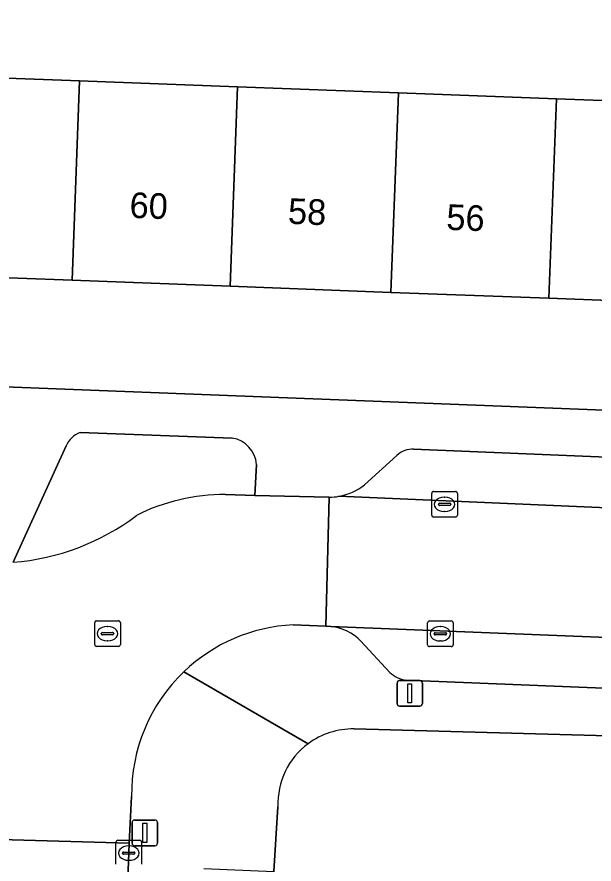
# Model space of a CAD drawing. Extents: x 161354 to 162026, y 386504 to 387460.
# Drawn here: x 161519.72 to 161542.22, y 387280.88 to 387313.91 of the extents above; entities that cross this region are included whole.
import ezdxf

# ---------------------------------------------------------------- set-up
doc = ezdxf.new("R2010")
doc.units = 0
for name, color, linetype in [('IMGEO_Erf', 7, 'Continuous'), ('IMGEO_Groenvoorziening', 7, 'Continuous'), ('IMGEO_Kolk', 7, 'Continuous'), ('IMGEO_Lichtmast', 7, 'Continuous'), ('IMGEO_Pand', 7, 'Continuous'), ('IMGEO_Pand_nummerreeks', 7, 'Continuous'), ('IMGEO_Parkeervlak_open', 7, 'Continuous'), ('IMGEO_Rijbaan_lokaal_open', 7, 'Continuous'), ('IMGEO_Rioolput', 7, 'Continuous'), ('IMGEO_Voetpad_open', 7, 'Continuous')]:
    doc.layers.add(name, color=color, linetype=linetype)

msp = doc.modelspace()

# ---------------------------------------------------------------- linework, layer by layer
at = {"layer": 'IMGEO_Erf'}
for points in [[(161510.562, 387299.829), (161557.302, 387298.008), (161557.556, 387298.009), (161557.808, 387298.033), (161558.058, 387298.079), (161558.302, 387298.147), (161558.54, 387298.237), (161558.768, 387298.348), (161558.986, 387298.479), (161559.191, 387298.628), (161559.381, 387298.796), (161559.556, 387298.979), (161559.714, 387299.178), (161559.854, 387299.39), (161559.974, 387299.613), (161560.074, 387299.847), (161560.152, 387300.088), (161560.209, 387300.336), (161560.243, 387300.587), (161560.252, 387300.722), (161561.109, 387321.064)], [(161623.949, 387282.537), (161622.786, 387282.637), (161550.326, 387285.67), (161532.862, 387286.146)], [(161529.895, 387283.107), (161529.737, 387280.581), (161529.484, 387273.858), (161529.441, 387272.704), (161529.238, 387267.315), (161529.194, 387266.139), (161528.991, 387260.75), (161528.946, 387259.556), (161528.733, 387253.905), (161528.687, 387252.693), (161528.586, 387250), (161528.082, 387236.458)]]:
    msp.add_lwpolyline(points, dxfattribs=at)
msp.add_lwpolyline([(161552.962, 387310.266), (161559.093, 387310.036), (161558.793, 387302.047), (161557.587, 387302.068), (161557.599, 387302.292), (161552.669, 387302.479), (161546.521, 387302.711), (161540.459, 387302.94), (161534.299, 387303.173), (161528.03, 387303.411), (161521.869, 387303.644), (161515.506, 387303.884), (161509.912, 387304.096), (161509.906, 387303.943), (161509.373, 387303.963), (161509.671, 387311.893), (161515.799, 387311.663), (161522.162, 387311.424), (161528.323, 387311.192), (161534.592, 387310.957), (161540.752, 387310.725), (161546.814, 387310.497)], close=True, dxfattribs=at)
for centre, radius, start, end in [((161532.819, 387283.224), 2.922, 89.1514, 126.6378), ((161532.817, 387283.22), 2.925, 126.5671, 182.2175)]:
    msp.add_arc(centre, radius, start, end, dxfattribs=at)
at = {"layer": 'IMGEO_Groenvoorziening'}
for points in [[(161528.115, 387297.49), (161522.181, 387297.706)], [(161521.641, 387297.183), (161519.575, 387292.648)], [(161527.844, 387295.285), (161528.989, 387295.252), (161529.062, 387296.461)]]:
    msp.add_lwpolyline(points, dxfattribs=at)
for centre, radius, start, end in [((161522.503, 387296.833), 0.93, 110.2472, 157.9204), ((161527.928, 387296.367), 1.138, 4.7261, 80.5213), ((161527.808, 387287.623), 7.662, 89.7306, 116.5845), ((161518.878, 387301.71), 9.089, 274.3974, 307.247)]:
    msp.add_arc(centre, radius, start, end, dxfattribs=at)
at = {"layer": 'IMGEO_Kolk'}
for p, q in [((161535.89, 387294.481), (161535.89, 387295.333)), ((161535.965, 387295.407), (161536.817, 387295.407)), ((161536.891, 387295.333), (161536.891, 387294.481)), ((161536.149, 387294.901), (161536.149, 387294.913)), ((161536.192, 387294.95), (161536.59, 387294.95)), ((161536.378, 387295.187), (161536.403, 387295.187)), ((161536.633, 387294.913), (161536.633, 387294.901)), ((161536.587, 387294.864), (161536.189, 387294.864)), ((161536.401, 387294.627), (161536.376, 387294.627)), ((161536.817, 387294.407), (161535.965, 387294.407)), ((161535.725, 387289.43), (161535.725, 387290.282)), ((161535.8, 387290.356), (161536.652, 387290.356)), ((161536.726, 387290.282), (161536.726, 387289.43)), ((161536.213, 387290.136), (161536.238, 387290.136)), ((161535.984, 387289.85), (161535.984, 387289.862)), ((161536.422, 387289.813), (161536.024, 387289.813)), ((161536.027, 387289.899), (161536.425, 387289.899)), ((161536.468, 387289.862), (161536.468, 387289.85)), ((161536.652, 387289.356), (161535.8, 387289.356)), ((161536.236, 387289.576), (161536.211, 387289.576)), ((161523.577, 387280.876), (161523.577, 387281.728)), ((161523.652, 387281.802), (161524.504, 387281.802)), ((161524.578, 387281.728), (161524.578, 387280.876)), ((161523.879, 387281.345), (161524.277, 387281.345)), ((161524.065, 387281.582), (161524.09, 387281.582)), ((161523.836, 387281.296), (161523.836, 387281.308)), ((161524.274, 387281.259), (161523.876, 387281.259)), ((161524.088, 387281.022), (161524.063, 387281.022)), ((161524.32, 387281.308), (161524.32, 387281.296))]:
    msp.add_line(p, q, dxfattribs=at)
for points in [[(161535.89, 387294.481), (161535.89, 387295.333)], [(161535.965, 387295.407), (161536.817, 387295.407)], [(161536.891, 387295.333), (161536.891, 387294.481)], [(161536.817, 387294.407), (161535.965, 387294.407)], [(161535.725, 387289.43), (161535.725, 387290.282)], [(161535.8, 387290.356), (161536.652, 387290.356)], [(161536.726, 387290.282), (161536.726, 387289.43)], [(161536.652, 387289.356), (161535.8, 387289.356)], [(161523.577, 387280.876), (161523.577, 387281.728)], [(161523.652, 387281.802), (161524.504, 387281.802)], [(161524.578, 387281.728), (161524.578, 387280.876)]]:
    msp.add_lwpolyline(points, dxfattribs=at)
for centre, radius, start, end in [((161535.967, 387295.331), 0.0765, 91.552, 178.448), ((161535.967, 387295.331), 0.0765, 91.552, 178.448), ((161536.815, 387295.331), 0.0765, 1.552, 88.448), ((161536.815, 387295.331), 0.0765, 1.552, 88.448), ((161536.189, 387294.91), 0.0403, 85.8775, 175.7526), ((161536.186, 387294.9), 0.0366, 178.938, 274.7102), ((161536.59, 387294.907), 0.043, 264.8664, 352.4533), ((161536.594, 387294.912), 0.0386, 1.7309, 96.639), ((161535.967, 387294.483), 0.0765, 181.552, 268.448), ((161535.967, 387294.483), 0.0765, 181.552, 268.448), ((161536.815, 387294.483), 0.0765, 271.552, 358.448), ((161536.815, 387294.483), 0.0765, 271.552, 358.448), ((161535.802, 387290.28), 0.0765, 91.552, 178.448), ((161535.802, 387290.28), 0.0765, 91.552, 178.448), ((161536.65, 387290.28), 0.0765, 1.552, 88.448), ((161536.65, 387290.28), 0.0765, 1.552, 88.448), ((161536.024, 387289.859), 0.0403, 85.8775, 175.7526), ((161536.021, 387289.849), 0.0366, 178.938, 274.7102), ((161536.425, 387289.856), 0.043, 264.8664, 352.4533), ((161536.429, 387289.861), 0.0386, 1.7309, 96.639), ((161535.802, 387289.432), 0.0765, 181.552, 268.448), ((161535.802, 387289.432), 0.0765, 181.552, 268.448), ((161536.65, 387289.432), 0.0765, 271.552, 358.448), ((161536.65, 387289.432), 0.0765, 271.552, 358.448), ((161523.654, 387281.726), 0.0765, 91.552, 178.448), ((161523.654, 387281.726), 0.0765, 91.552, 178.448), ((161524.502, 387281.726), 0.0765, 1.552, 88.448), ((161524.502, 387281.726), 0.0765, 1.552, 88.448), ((161523.876, 387281.305), 0.0403, 85.8775, 175.7526), ((161524.281, 387281.307), 0.0386, 1.7309, 96.639), ((161523.873, 387281.295), 0.0366, 178.938, 274.7102), ((161524.277, 387281.302), 0.043, 264.8664, 352.4533)]:
    msp.add_arc(centre, radius, start, end, dxfattribs=at)
for centre, major_axis, ratio, start_param, end_param in [((161536.377, 387294.907), (-0.387, 0.002), 0.722429, 4.712389, 7.853982), ((161536.402, 387294.907), (-0.39, 0.002), 0.717154, 1.570796, 4.712389), ((161536.212, 387289.856), (-0.387, 0.002), 0.722429, 4.712389, 7.853982), ((161536.237, 387289.856), (-0.39, 0.002), 0.717154, 1.570796, 4.712389), ((161524.064, 387281.302), (-0.387, 0.002), 0.722429, 4.712389, 7.853982), ((161524.089, 387281.302), (-0.39, 0.002), 0.717154, 1.570796, 4.712389)]:
    msp.add_ellipse(centre, major_axis=major_axis, ratio=ratio, start_param=start_param, end_param=end_param, dxfattribs=at)
at = {"layer": 'IMGEO_Lichtmast'}
for p, q in [((161534.636, 387288.035), (161535.426, 387288.035)), ((161535.426, 387288.035), (161534.636, 387288.035)), ((161534.536, 387287.135), (161534.536, 387287.935)), ((161534.536, 387287.935), (161534.536, 387287.135)), ((161535.526, 387287.935), (161535.526, 387287.135)), ((161535.526, 387287.135), (161535.526, 387287.935)), ((161535.426, 387287.035), (161534.636, 387287.035)), ((161534.636, 387287.035), (161535.426, 387287.035)), ((161524.207, 387281.692), (161524.207, 387282.492)), ((161524.207, 387282.492), (161524.207, 387281.692)), ((161524.307, 387282.592), (161525.097, 387282.592)), ((161525.097, 387282.592), (161524.307, 387282.592)), ((161525.197, 387282.492), (161525.197, 387281.692)), ((161525.197, 387281.692), (161525.197, 387282.492)), ((161525.097, 387281.592), (161524.307, 387281.592)), ((161524.307, 387281.592), (161525.097, 387281.592))]:
    msp.add_line(p, q, dxfattribs=at)
for points in [[(161534.956, 387287.91), (161535.106, 387287.91), (161535.106, 387287.16), (161534.956, 387287.16), (161534.956, 387287.91)], [(161524.627, 387282.467), (161524.777, 387282.467), (161524.777, 387281.717), (161524.627, 387281.717), (161524.627, 387282.467)]]:
    msp.add_lwpolyline(points, dxfattribs=at)
for centre, start, end in [((161534.636, 387287.935), 90, 180), ((161534.636, 387287.935), 90, 180), ((161535.426, 387287.935), 0, 90), ((161535.426, 387287.935), 360, 90), ((161534.636, 387287.135), 180, 270), ((161534.636, 387287.135), 180, 270), ((161535.426, 387287.135), 270, 0), ((161535.426, 387287.135), 270, 0), ((161524.307, 387282.492), 90, 180), ((161524.307, 387282.492), 90, 180), ((161525.097, 387282.492), 0, 90), ((161525.097, 387282.492), 360, 90), ((161524.307, 387281.692), 180, 270), ((161524.307, 387281.692), 180, 270), ((161525.097, 387281.692), 270, 0), ((161525.097, 387281.692), 270, 0)]:
    msp.add_arc(centre, 0.1, start, end, dxfattribs=at)
at = {"layer": 'IMGEO_Pand'}
for points in [[(161515.506, 387303.884), (161521.869, 387303.644), (161522.162, 387311.424), (161515.799, 387311.663)], [(161521.869, 387303.644), (161528.03, 387303.411), (161528.323, 387311.192), (161522.162, 387311.424)], [(161534.592, 387310.957), (161528.323, 387311.192), (161528.03, 387303.411), (161534.299, 387303.173)], [(161534.299, 387303.173), (161540.459, 387302.94), (161540.752, 387310.725), (161534.592, 387310.957)], [(161540.459, 387302.94), (161546.521, 387302.711), (161546.814, 387310.497), (161540.752, 387310.725)]]:
    msp.add_lwpolyline(points, close=True, dxfattribs=at)
at = {"layer": 'IMGEO_Parkeervlak_open'}
for points in [[(161551.496, 387296.384), (161535.185, 387297.055)], [(161534.534, 387296.814), (161533.274, 387295.671)], [(161532.273, 387295.218), (161554.368, 387294.266)], [(161554.151, 387289.252), (161531.958, 387290.142)], [(161533.123, 387289.572), (161534.255, 387288.351)], [(161534.884, 387288.049), (161550.947, 387287.395)]]:
    msp.add_lwpolyline(points, dxfattribs=at)
for centre, radius, start, end in [((161535.149, 387296.152), 0.903, 87.7164, 132.9127), ((161531.897, 387297.382), 2.196, 279.8619, 308.8361), ((161531.785, 387288.312), 1.838, 43.2703, 84.5874), ((161535.046, 387289.192), 1.154, 226.7626, 261.9435)]:
    msp.add_arc(centre, radius, start, end, dxfattribs=at)
at = {"layer": 'IMGEO_Rijbaan_lokaal_open'}
for points in [[(161531.889, 387295.186), (161528.989, 387295.252), (161527.844, 387295.285)], [(161554.368, 387294.266), (161532.273, 387295.218)], [(161530.484, 387290.205), (161531.758, 387290.15), (161531.889, 387295.186)], [(161531.889, 387295.186), (161531.758, 387290.15), (161531.958, 387290.142), (161554.151, 387289.252), (161554.368, 387294.266)], [(161519.12, 387282.742), (161519.081, 387281.84), (161524.09, 387281.693), (161524.187, 387283.509)]]:
    msp.add_lwpolyline(points, dxfattribs=at)
msp.add_lwpolyline([(161524.09, 387281.693), (161519.081, 387281.84), (161519.108, 387281.485), (161519.071, 387280.259), (161518.907, 387277.174), (161517.501, 387239.759), (161517.431, 387236.512), (161517.296, 387234.737), (161522.278, 387234.465), (161522.279, 387234.522), (161522.374, 387236.295), (161522.842, 387248.344), (161523.321, 387261.825), (161524.078, 387281.302)], close=True, dxfattribs=at)
for centre, radius, start, end in [((161527.808, 387287.623), 7.662, 89.7306, 116.5845), ((161531.89, 387297.494), 2.308, 269.9753, 279.552), ((161518.878, 387301.71), 9.089, 274.3974, 307.247), ((161530.801, 387283.595), 6.618, 92.7497, 133.7157), ((161530.805, 387283.597), 6.618, 133.7511, 180.7637)]:
    msp.add_arc(centre, radius, start, end, dxfattribs=at)
at = {"layer": 'IMGEO_Rioolput'}
for p, q in [((161522.749, 387289.437), (161522.749, 387290.289)), ((161522.824, 387290.363), (161523.676, 387290.363)), ((161523.75, 387290.289), (161523.75, 387289.437)), ((161523.237, 387290.143), (161523.262, 387290.143)), ((161523.008, 387289.857), (161523.008, 387289.869)), ((161523.446, 387289.82), (161523.048, 387289.82)), ((161523.051, 387289.906), (161523.449, 387289.906)), ((161523.492, 387289.869), (161523.492, 387289.857)), ((161523.676, 387289.363), (161522.824, 387289.363)), ((161523.26, 387289.583), (161523.235, 387289.583))]:
    msp.add_line(p, q, dxfattribs=at)
for points in [[(161522.749, 387289.437), (161522.749, 387290.289)], [(161522.824, 387290.363), (161523.676, 387290.363)], [(161523.75, 387290.289), (161523.75, 387289.437)], [(161523.676, 387289.363), (161522.824, 387289.363)]]:
    msp.add_lwpolyline(points, dxfattribs=at)
for centre, radius, start, end in [((161522.826, 387290.287), 0.0765, 91.552, 178.448), ((161522.826, 387290.287), 0.0765, 91.552, 178.448), ((161523.674, 387290.287), 0.0765, 1.552, 88.448), ((161523.674, 387290.287), 0.0765, 1.552, 88.448), ((161523.048, 387289.866), 0.0403, 85.8775, 175.7526), ((161523.045, 387289.856), 0.0366, 178.938, 274.7102), ((161523.449, 387289.863), 0.043, 264.8664, 352.4533), ((161523.453, 387289.868), 0.0386, 1.7309, 96.639), ((161522.826, 387289.439), 0.0765, 181.552, 268.448), ((161522.826, 387289.439), 0.0765, 181.552, 268.448), ((161523.674, 387289.439), 0.0765, 271.552, 358.448), ((161523.674, 387289.439), 0.0765, 271.552, 358.448)]:
    msp.add_arc(centre, radius, start, end, dxfattribs=at)
for centre, major_axis, ratio, start_param, end_param in [((161523.236, 387289.863), (-0.387, 0.002), 0.722429, 4.712389, 7.853982), ((161523.261, 387289.863), (-0.39, 0.002), 0.717154, 1.570796, 4.712389)]:
    msp.add_ellipse(centre, major_axis=major_axis, ratio=ratio, start_param=start_param, end_param=end_param, dxfattribs=at)
at = {"layer": 'IMGEO_Voetpad_open'}
for points in [[(161561.384, 387297.907), (161557.556, 387298.009), (161557.302, 387298.008), (161510.562, 387299.829)], [(161522.181, 387297.706), (161528.115, 387297.49)], [(161519.575, 387292.648), (161521.641, 387297.183)], [(161535.185, 387297.055), (161551.496, 387296.384)], [(161533.274, 387295.671), (161534.534, 387296.814)], [(161529.062, 387296.461), (161528.989, 387295.252), (161531.889, 387295.186)], [(161531.958, 387290.142), (161531.758, 387290.15), (161530.484, 387290.205)], [(161534.255, 387288.351), (161533.123, 387289.572)], [(161526.228, 387288.378), (161531.075, 387285.569)], [(161531.075, 387285.569), (161526.228, 387288.378)], [(161550.947, 387287.395), (161534.884, 387288.049)], [(161532.862, 387286.146), (161550.326, 387285.67), (161622.786, 387282.637), (161623.949, 387282.537), (161630.612, 387282.233), (161645.779, 387281.605), (161645.84, 387282.862), (161645.859, 387283.255), (161636.249, 387283.662), (161632.864, 387283.808), (161632.987, 387286.076), (161631.115, 387286.177), (161631.046, 387283.917), (161617.782, 387284.512), (161617.866, 387286.683)], [(161524.187, 387283.509), (161524.09, 387281.693), (161524.078, 387281.302), (161523.321, 387261.825), (161522.842, 387248.344), (161522.374, 387236.295), (161522.279, 387234.522), (161522.278, 387234.465), (161522.269, 387233.416)], [(161527.003, 387280.709), (161529.737, 387280.581), (161529.895, 387283.107)]]:
    msp.add_lwpolyline(points, dxfattribs=at)
for centre, radius, start, end in [((161522.503, 387296.833), 0.93, 110.2472, 157.9204), ((161527.928, 387296.367), 1.138, 4.7261, 80.5213), ((161535.149, 387296.152), 0.903, 87.7164, 132.9127), ((161531.897, 387297.382), 2.196, 279.8619, 308.8361), ((161531.89, 387297.494), 2.308, 269.9753, 279.552), ((161530.801, 387283.595), 6.618, 92.7497, 133.7157), ((161531.785, 387288.312), 1.838, 43.2703, 84.5874), ((161530.805, 387283.597), 6.618, 133.7511, 180.7637), ((161535.046, 387289.192), 1.154, 226.7626, 261.9435), ((161532.819, 387283.224), 2.922, 89.1514, 126.6378), ((161532.817, 387283.22), 2.925, 126.5671, 182.2175)]:
    msp.add_arc(centre, radius, start, end, dxfattribs=at)

# ---------------------------------------------------------------- texts
at = {"layer": 'IMGEO_Pand_nummerreeks'}
for s, p in [('60', (161524.096, 387306.082)), ('58', (161530.273, 387305.848)), ('56', (161536.448, 387305.614))]:
    msp.add_text(s, height=1, rotation=357.8335, dxfattribs=at).set_placement(p)

doc.saveas('drawing.dxf')
